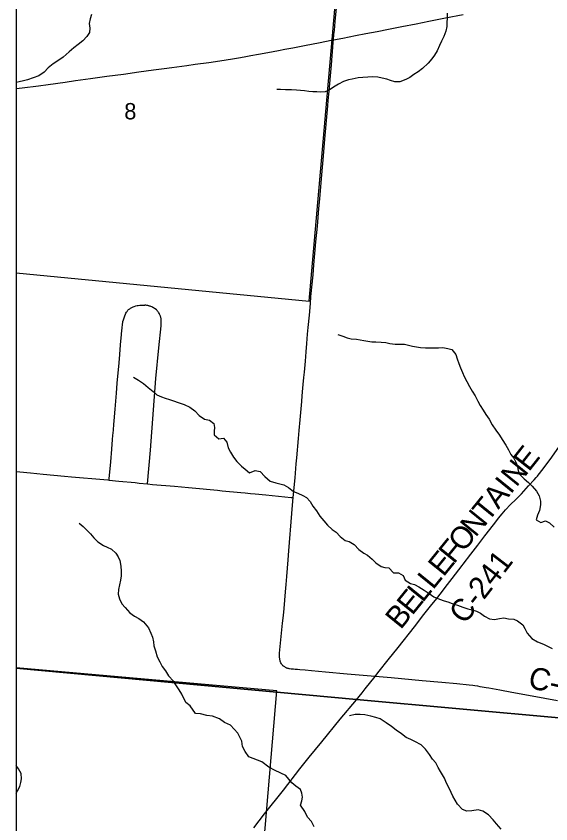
# Model space of a CAD drawing. Extents: x 0 to 1134, y 0 to 440.
# Drawn here: x 832.764 to 834.135, y 359.791 to 361.864 of the extents above; entities that cross this region are included whole.
import ezdxf

# ---------------------------------------------------------------- set-up
doc = ezdxf.new("R2010")
doc.units = 0
for name, color, linetype in [('GM_X_City_Street', 7, 'Continuous'), ('GM_X_County_Road', 7, 'Continuous'), ('GM_X_County_Road_Text', 7, 'Continuous'), ('GM_X_Major_River', 7, 'Continuous'), ('GM_X_Minor_River', 7, 'Continuous'), ('GM_X_Section_Text', 7, 'Continuous'), ('GM_X_Township_Road', 7, 'Continuous'), ('GM_X_Unincorporated', 7, 'Continuous'), ('GM_X_US_Route', 7, 'Continuous'), ('SH_Cut_Line', 7, 'Continuous')]:
    doc.layers.add(name, color=color, linetype=linetype)

msp = doc.modelspace()

# ---------------------------------------------------------------- linework, layer by layer
at = {"layer": 'GM_X_City_Street'}
msp.add_lwpolyline([(833.3731, 359.7814), (833.4007, 359.8173), (833.4491, 359.878), (833.4917, 359.9325), (833.5156, 359.9622), (833.5478, 360.0015), (833.5951, 360.0604), (833.6367, 360.11)], dxfattribs=at)
at = {"layer": 'GM_X_County_Road'}
for points in [[(833.5777, 361.8031), (833.5789, 361.8165), (833.5799, 361.8278), (833.5807, 361.838), (833.5818, 361.8505), (833.585, 361.8855), (833.5862, 361.9003), (833.5881, 361.9215), (833.5909, 361.9487), (833.5915, 361.955), (833.5926, 361.9659), (833.5949, 361.987), (833.5956, 361.9969)], [(833.4742, 360.6285), (833.4789, 360.6794), (833.482, 360.7149), (833.4834, 360.7309), (833.4877, 360.7798), (833.4897, 360.8006), (833.4921, 360.8278), (833.4936, 360.847), (833.4961, 360.8748), (833.4975, 360.8897), (833.4992, 360.9095), (833.5, 360.9187), (833.5016, 360.9367), (833.5029, 360.9503), (833.5055, 360.9787), (833.5076, 361.0029), (833.5093, 361.0239), (833.5113, 361.048), (833.5127, 361.0647), (833.5157, 361.0963), (833.5185, 361.1266), (833.5199, 361.1445), (833.5251, 361.2002), (833.5273, 361.2262), (833.5299, 361.2547), (833.5326, 361.2844), (833.5362, 361.3246), (833.5401, 361.3704), (833.5424, 361.3953), (833.5475, 361.4564), (833.5518, 361.5058), (833.5554, 361.548), (833.5627, 361.6335), (833.5639, 361.6472), (833.5662, 361.6714), (833.5698, 361.7104), (833.5725, 361.7388), (833.5771, 361.7959), (833.5777, 361.8031)], [(833.6843, 360.1694), (833.6915, 360.1786), (833.7214, 360.2164), (833.7293, 360.2263), (833.7436, 360.2443), (833.785, 360.2972), (833.8095, 360.3285), (833.8266, 360.3498), (833.8424, 360.3697), (833.8509, 360.3806), (833.8572, 360.3888), (833.8644, 360.3981), (833.8823, 360.4212), (833.8989, 360.4429), (833.908, 360.4547), (833.9102, 360.4577), (833.9298, 360.4834), (833.9474, 360.5066), (833.9661, 360.5307), (833.9782, 360.5464), (833.9937, 360.5667), (834.0009, 360.576), (834.01, 360.587), (834.0191, 360.5971), (834.0318, 360.6107), (834.0449, 360.6239), (834.0594, 360.6384), (834.0781, 360.6584), (834.0923, 360.674), (834.0977, 360.6801), (834.1009, 360.6839), (834.1027, 360.6861), (834.1062, 360.6906), (834.112, 360.6982), (834.133, 360.7264), (834.194, 360.813)], [(833.6843, 360.1694), (833.6125, 360.1756), (833.5574, 360.1808), (833.5213, 360.1842), (833.5052, 360.1858), (833.4912, 360.1869), (833.4857, 360.1874), (833.4796, 360.1878), (833.4752, 360.1881), (833.4723, 360.1883), (833.4689, 360.1887), (833.4652, 360.1892), (833.4637, 360.1895), (833.4621, 360.1899), (833.4606, 360.1903), (833.4591, 360.1908), (833.4575, 360.1913), (833.4562, 360.1918), (833.4545, 360.1926), (833.4537, 360.1931), (833.4524, 360.194), (833.4509, 360.195), (833.4496, 360.196), (833.4481, 360.1973), (833.4474, 360.1981), (833.4466, 360.199), (833.4454, 360.2007), (833.4444, 360.202), (833.4429, 360.2044), (833.4419, 360.2066), (833.441, 360.2088), (833.4405, 360.2106), (833.4401, 360.2123), (833.4399, 360.2132), (833.4397, 360.2144), (833.4396, 360.2154), (833.4393, 360.2178), (833.4392, 360.2198), (833.4392, 360.221), (833.4392, 360.2246), (833.4392, 360.227), (833.4394, 360.2298), (833.44, 360.2383), (833.4471, 360.3063), (833.4493, 360.3258), (833.4512, 360.344), (833.4548, 360.3867), (833.4565, 360.4052), (833.4581, 360.4263), (833.4616, 360.469), (833.4634, 360.4919), (833.4712, 360.5879), (833.4726, 360.6089), (833.4742, 360.6285)], [(833.6367, 360.11), (833.6435, 360.1185), (833.6509, 360.1278), (833.659, 360.1378), (833.6843, 360.1694)], [(834.1525, 360.1072), (834.0871, 360.1189), (834.0351, 360.1285), (834.0039, 360.1342), (833.976, 360.1394), (833.9695, 360.1406), (833.9536, 360.1434), (833.9481, 360.1443), (833.9401, 360.1456), (833.9347, 360.1464), (833.9259, 360.1475), (833.8939, 360.1507), (833.8555, 360.1542), (833.8047, 360.1586), (833.7254, 360.1661), (833.6843, 360.1694)]]:
    msp.add_lwpolyline(points, dxfattribs=at)
at = {"layer": 'GM_X_Major_River'}
for points in [[(832.7638, 362.2134), (832.7638, 361.2049), (833.5149, 361.1324), (833.604, 362.1454)], [(832.7638, 360.1917), (832.7638, 359.186), (833.3468, 359.1261), (833.4321, 360.1329)]]:
    msp.add_lwpolyline(points, close=True, dxfattribs=at)
at = {"layer": 'GM_X_Minor_River'}
for points in [[(832.9571, 361.8677), (832.9538, 361.8571), (832.9512, 361.8447), (832.9524, 361.8332), (832.9521, 361.8222), (832.945, 361.8114), (832.9345, 361.8006), (832.9228, 361.7914), (832.9115, 361.7826), (832.8999, 361.7726), (832.8847, 361.7585), (832.8711, 361.749), (832.8588, 361.7413), (832.8463, 361.731), (832.8354, 361.7202), (832.8219, 361.711), (832.8076, 361.7053), (832.793, 361.7003), (832.7823, 361.6976), (832.7712, 361.6952), (832.7638, 361.6939)], [(833.8693, 361.8712), (833.869, 361.8583), (833.8684, 361.8473), (833.8681, 361.8374), (833.8655, 361.8257), (833.8602, 361.8114), (833.8546, 361.7994), (833.8498, 361.7889), (833.8433, 361.7753), (833.8366, 361.7637), (833.8295, 361.754), (833.8201, 361.7436), (833.8057, 361.7299), (833.7944, 361.7207), (833.7836, 361.7138), (833.7735, 361.7068), (833.7631, 361.701), (833.7477, 361.6956), (833.7348, 361.6956), (833.7242, 361.6985), (833.7144, 361.7018), (833.7027, 361.7051), (833.6909, 361.7073), (833.6765, 361.7081), (833.6658, 361.7072), (833.6532, 361.7064), (833.641, 361.7055), (833.6254, 361.7025), (833.6158, 361.7005), (833.6032, 361.6966), (833.5904, 361.6893), (833.5773, 361.6813), (833.5668, 361.6743), (833.5561, 361.67), (833.5442, 361.6692), (833.5347, 361.6694), (833.5245, 361.6701), (833.5146, 361.6707), (833.5036, 361.6725), (833.493, 361.6735), (833.4831, 361.6741), (833.4702, 361.6748), (833.4546, 361.6752), (833.442, 361.6755), (833.4325, 361.6754)], [(833.5888, 361.0467), (833.6013, 361.0426), (833.613, 361.0389), (833.6228, 361.0363), (833.6365, 361.0348), (833.6463, 361.0335), (833.6558, 361.0317), (833.6656, 361.0299), (833.6759, 361.0285), (833.6861, 361.0279), (833.6998, 361.0276), (833.712, 361.0265), (833.7222, 361.0239), (833.7355, 361.0221), (833.745, 361.0222), (833.7598, 361.0219), (833.7696, 361.0193), (833.7799, 361.0168), (833.7905, 361.015), (833.8007, 361.0136), (833.8132, 361.0125), (833.8231, 361.0131), (833.8372, 361.0131), (833.8467, 361.0132), (833.8582, 361.0133), (833.8711, 361.0115), (833.8809, 361.0089), (833.8912, 360.9958), (833.8951, 360.9846), (833.899, 360.9724), (833.9029, 360.9616), (833.9087, 360.9493), (833.913, 360.9393), (833.9195, 360.9263), (833.9264, 360.9135), (833.9334, 360.902), (833.9407, 360.8896), (833.948, 360.8757), (833.9538, 360.865), (833.9611, 360.8526), (833.9684, 360.8414), (833.9769, 360.8302), (833.9849, 360.8155), (833.994, 360.8012), (834.0032, 360.7888), (834.0106, 360.7776), (834.0194, 360.7634), (834.0263, 360.751), (834.0321, 360.7395), (834.0398, 360.7294), (834.0464, 360.7178), (834.0496, 360.7079), (834.0512, 360.6983), (834.0548, 360.6884), (834.0663, 360.6763), (834.0778, 360.6676), (834.0875, 360.6579), (834.0978, 360.6451), (834.1051, 360.6327), (834.1086, 360.6197), (834.1088, 360.6102), (834.1057, 360.5955), (834.1009, 360.5838), (834.0971, 360.5718), (834.1092, 360.565), (834.1214, 360.5689), (834.1312, 360.5637), (834.1431, 360.5524)], [(833.0651, 360.9377), (833.0778, 360.9298), (833.0906, 360.9211), (833.1021, 360.9114), (833.1148, 360.9012), (833.1245, 360.8926), (833.1362, 360.8873), (833.1463, 360.8837), (833.1573, 360.88), (833.1671, 360.8767), (833.1795, 360.8726), (833.195, 360.8676), (833.2093, 360.8604), (833.2216, 360.851), (833.2335, 360.8389), (833.2466, 360.8299), (833.2595, 360.8269), (833.2707, 360.819), (833.2723, 360.8083), (833.2717, 360.7988), (833.2715, 360.7893), (833.2838, 360.7795), (833.2956, 360.7808), (833.3041, 360.7707), (833.3075, 360.7561), (833.3137, 360.745), (833.321, 360.7319), (833.3299, 360.721), (833.3414, 360.7093), (833.3515, 360.7011), (833.3623, 360.6925), (833.3769, 360.6978), (833.3898, 360.6959), (833.4016, 360.6823), (833.4154, 360.671), (833.4301, 360.6664), (833.4403, 360.6643), (833.4502, 360.661), (833.4622, 360.6546), (833.4752, 360.644), (833.4858, 360.6403), (833.499, 360.6339), (833.5087, 360.6284), (833.5176, 360.6186), (833.5249, 360.6063), (833.5337, 360.5943), (833.5422, 360.5808), (833.5529, 360.5687), (833.5621, 360.5575), (833.5744, 360.5469), (833.5841, 360.5402), (833.5945, 360.5289), (833.6076, 360.5183), (833.6178, 360.5162), (833.6309, 360.5082), (833.6424, 360.4954), (833.6551, 360.4863), (833.6649, 360.4808), (833.6764, 360.471), (833.6861, 360.4612), (833.6995, 360.4522), (833.7097, 360.4496), (833.7196, 360.4482), (833.7315, 360.4354), (833.744, 360.4351), (833.7564, 360.4283), (833.7618, 360.4164), (833.7753, 360.4085), (833.7851, 360.4055), (833.7968, 360.3995), (833.8103, 360.3908), (833.8226, 360.3822), (833.8353, 360.3743), (833.8451, 360.3698), (833.8587, 360.3645), (833.8734, 360.36), (833.8836, 360.3563), (833.8957, 360.3522), (833.9096, 360.3477), (833.9217, 360.3432), (833.9331, 360.3406), (833.9444, 360.3373), (833.9545, 360.3321), (833.965, 360.3246), (833.9774, 360.3171), (833.9907, 360.316), (834.0033, 360.318), (834.0144, 360.32), (834.0265, 360.3178), (834.0402, 360.3163), (834.0499, 360.3122), (834.0634, 360.3024), (834.0685, 360.2928), (834.0746, 360.2804), (834.0865, 360.2668), (834.1011, 360.2589), (834.1162, 360.2524), (834.1263, 360.2472), (834.1384, 360.2416)], [(832.9252, 360.5631), (832.936, 360.5548), (832.9449, 360.5447), (832.9546, 360.5354), (832.9631, 360.5257), (832.9731, 360.5148), (832.9877, 360.5053), (832.9975, 360.5016), (833.0084, 360.4964), (833.0196, 360.4863), (833.0254, 360.4766), (833.0298, 360.467), (833.0324, 360.4529), (833.0333, 360.4395), (833.033, 360.4278), (833.0315, 360.4164), (833.0264, 360.393), (833.0257, 360.3812), (833.0284, 360.3686), (833.035, 360.3559), (833.0431, 360.3462), (833.0549, 360.3326), (833.0677, 360.3243), (833.0786, 360.3183), (833.0905, 360.3097), (833.1034, 360.2942), (833.1092, 360.2811), (833.1131, 360.2707), (833.1159, 360.2581), (833.1172, 360.2486), (833.121, 360.2352), (833.1252, 360.2199), (833.1321, 360.2068), (833.1386, 360.1949), (833.1464, 360.1844), (833.1544, 360.1709), (833.1672, 360.1579)], [(833.5283, 359.7835), (833.5208, 359.7972), (833.511, 359.8083), (833.504, 359.8231), (833.4931, 359.8391), (833.4966, 359.8509), (833.4978, 359.8603), (833.4968, 359.8706), (833.4931, 359.8793), (833.4814, 359.8885), (833.4712, 359.8969), (833.4557, 359.9153), (833.4277, 359.928), (833.4122, 359.9368), (833.394, 359.9502), (833.3603, 359.9637), (833.3509, 359.977), (833.3446, 359.9903), (833.3424, 360.0032), (833.3372, 360.0135), (833.3323, 360.0238), (833.3131, 360.0444), (833.298, 360.0513), (833.2851, 360.0605), (833.2677, 360.0675), (833.2532, 360.0698), (833.2365, 360.0737), (833.224, 360.0746), (833.2097, 360.094), (833.1988, 360.1032), (833.1883, 360.1241), (833.1816, 360.1352), (833.1667, 360.1584)], [(834.0072, 359.7779), (833.9957, 359.7918), (833.9868, 359.8015), (833.9749, 359.8143), (833.9606, 359.8241), (833.9485, 359.827), (833.9321, 359.8251), (833.9192, 359.8238), (833.9083, 359.8286), (833.896, 359.8422), (833.8893, 359.8522), (833.8835, 359.8622), (833.8795, 359.8722), (833.874, 359.883), (833.8678, 359.896), (833.8627, 359.9083), (833.8524, 359.9256), (833.8462, 359.9357), (833.8399, 359.9476), (833.8314, 359.9573), (833.824, 359.9692), (833.8133, 359.9835), (833.8025, 359.994), (833.7863, 360.0027), (833.7758, 360.0075), (833.7641, 360.0131), (833.7521, 360.0225), (833.7386, 360.0315), (833.7266, 360.0412), (833.7131, 360.0507), (833.697, 360.0605), (833.6864, 360.0641), (833.6732, 360.0678), (833.6584, 360.0708), (833.6459, 360.0718), (833.633, 360.0717), (833.6188, 360.0682)], [(832.7638, 359.8698), (832.7674, 359.8763), (832.7734, 359.8876), (832.7762, 359.8975), (832.7776, 359.907), (832.7763, 359.9207), (832.7694, 359.933), (832.7638, 359.941)]]:
    msp.add_lwpolyline(points, dxfattribs=at)
at = {"layer": 'GM_X_Township_Road'}
for points in [[(833.0024, 360.6735), (833.0027, 360.6769), (833.0065, 360.7201), (833.009, 360.7527), (833.0111, 360.7776), (833.012, 360.7881), (833.0132, 360.8019), (833.0146, 360.817), (833.0152, 360.8245), (833.0162, 360.836), (833.0176, 360.8554), (833.0208, 360.8961), (833.0228, 360.9225), (833.0276, 360.9747), (833.0295, 360.9955), (833.0316, 361.0204), (833.0339, 361.0471), (833.0349, 361.0578), (833.0353, 361.0624), (833.0357, 361.0661), (833.0364, 361.0713), (833.0369, 361.0756), (833.0371, 361.0771), (833.0378, 361.0806), (833.0387, 361.0844), (833.0404, 361.09), (833.0423, 361.0953), (833.0443, 361.0993), (833.0454, 361.1015), (833.0469, 361.104), (833.0484, 361.1062), (833.0506, 361.1091), (833.0522, 361.1108), (833.0539, 361.1123), (833.055, 361.1133), (833.0563, 361.1142), (833.0574, 361.1149), (833.0591, 361.1159), (833.0606, 361.1167), (833.0623, 361.1174), (833.0638, 361.1181), (833.0667, 361.1192), (833.0705, 361.1203), (833.0738, 361.1211), (833.0767, 361.1217), (833.0811, 361.1222), (833.0847, 361.1224), (833.0877, 361.1225), (833.0905, 361.1225), (833.0941, 361.1223)], [(833.1009, 360.6638), (833.108, 360.7503), (833.1223, 360.9339), (833.1299, 361.0131), (833.1353, 361.0691), (833.1356, 361.0723), (833.1358, 361.075), (833.1359, 361.0768), (833.1359, 361.0788), (833.1359, 361.08), (833.1358, 361.0824), (833.1358, 361.0837), (833.1356, 361.0862), (833.1354, 361.0877), (833.1351, 361.0895), (833.1347, 361.0915), (833.1341, 361.0935), (833.1339, 361.0942), (833.1332, 361.0961), (833.1326, 361.0976), (833.1318, 361.0992), (833.1311, 361.1004), (833.1299, 361.1023), (833.1292, 361.1035), (833.1278, 361.1053), (833.1266, 361.1067), (833.1251, 361.1084), (833.1233, 361.11), (833.1203, 361.1126), (833.1184, 361.1139), (833.1164, 361.1152), (833.1139, 361.1166), (833.1118, 361.1177), (833.1094, 361.1188), (833.1076, 361.1195), (833.1058, 361.12), (833.104, 361.1205), (833.1029, 361.1208), (833.1017, 361.1211), (833.1006, 361.1213), (833.0986, 361.1216), (833.0966, 361.122), (833.0941, 361.1223)], [(832.7638, 360.6952), (832.7735, 360.6944), (832.8007, 360.6918), (832.8331, 360.6888), (832.8874, 360.6838), (832.906, 360.682), (832.9161, 360.6811), (832.9266, 360.6802), (832.9678, 360.6767), (832.9987, 360.6739), (833.0024, 360.6735)], [(833.0024, 360.6735), (833.0275, 360.6711), (833.0691, 360.6669), (833.0795, 360.6659), (833.1009, 360.6638)], [(833.1009, 360.6638), (833.1135, 360.6626), (833.1703, 360.6576), (833.2055, 360.6544), (833.2152, 360.6535), (833.2801, 360.6473), (833.292, 360.6462), (833.3398, 360.6417), (833.3508, 360.6407), (833.3649, 360.6393), (833.377, 360.6381), (833.404, 360.6354), (833.4687, 360.6291), (833.4742, 360.6285)]]:
    msp.add_lwpolyline(points, dxfattribs=at)
at = {"layer": 'GM_X_Unincorporated'}
for points in [[(832.7638, 366.2539), (832.7638, 360.1912), (833.6365, 360.1106), (834.4289, 360.039), (834.5402, 361.279), (834.5417, 361.3013), (834.6028, 361.9945)], [(834.3527, 359.1244), (834.4188, 359.8449), (834.4289, 360.039), (833.6365, 360.1106), (832.7638, 360.1912), (832.7638, 357.1653)]]:
    msp.add_lwpolyline(points, dxfattribs=at)
at = {"layer": 'GM_X_US_Route'}
msp.add_lwpolyline([(832.7638, 361.6779), (832.779, 361.68), (832.8209, 361.6854), (832.8461, 361.6888), (832.8892, 361.6948), (832.9162, 361.6985), (832.9544, 361.7038), (832.9962, 361.7095), (833.0392, 361.7153), (833.0786, 361.7207), (833.116, 361.7258), (833.1431, 361.7294), (833.1634, 361.7323), (833.2015, 361.7376), (833.2225, 361.7404), (833.2575, 361.7451), (833.2864, 361.7493), (833.3024, 361.7517), (833.3183, 361.7542), (833.334, 361.7568), (833.3483, 361.7593), (833.366, 361.7626), (833.385, 361.7662), (833.4094, 361.7708), (833.4362, 361.776), (833.4527, 361.7791), (833.4735, 361.7829), (833.5033, 361.7886), (833.5431, 361.7966), (833.5715, 361.8019), (833.5777, 361.8031), (833.6014, 361.8078), (833.6338, 361.814), (833.6606, 361.8193), (833.6897, 361.8249), (833.7185, 361.8305), (833.7527, 361.8372), (833.7897, 361.8444), (833.8222, 361.8508), (833.8648, 361.8592), (833.9099, 361.868)], dxfattribs=at)
at = {"layer": 'SH_Cut_Line'}
for points in [[(832.7638, 369.3181), (832.7638, 360.1912), (833.6365, 360.1106), (834.4289, 360.039), (834.5402, 361.279), (834.5417, 361.3013), (834.6028, 361.9945)], [(834.3527, 359.1244), (834.4188, 359.8449), (834.4289, 360.039), (833.6365, 360.1106), (832.7638, 360.1912), (832.7638, 357.1653)]]:
    msp.add_lwpolyline(points, dxfattribs=at)

# ---------------------------------------------------------------- texts
at = {"layer": 'GM_X_County_Road_Text'}
for s, height, rotation, p in [('E', 0.0568, 51.6537, (834.0785, 360.693)), ('N', 0.0568, 50.9736, (834.0465, 360.6536)), ('I', 0.0568, 50.9548, (834.0318, 360.6354)), ('A', 0.0568, 50.9492, (834.0003, 360.5966)), ('T', 0.0568, 50.9486, (833.9735, 360.5636)), ('N', 0.0568, 50.9493, (833.942, 360.5248)), ('O', 0.0568, 50.9496, (833.9105, 360.4859)), ('F', 0.0568, 50.9491, (833.8864, 360.4562)), ('E', 0.0568, 50.9486, (833.8596, 360.4232)), ('C-241', 0.05682, 52.4146, (833.9143, 360.3009)), ('L', 0.0568, 50.9514, (833.8328, 360.3902)), ('E', 0.0568, 50.9486, (833.7793, 360.3242)), ('L', 0.0568, 50.9486, (833.8061, 360.3572)), ('B', 0.0568, 50.9483, (833.7499, 360.2879)), ('C-177', 0.05682, 347.0833, (834.074, 360.1413))]:
    msp.add_text(s, height=height, rotation=rotation, dxfattribs=at).set_placement(p)
at = {"layer": 'GM_X_Section_Text'}
msp.add_text('8', height=0.0419, rotation=0, dxfattribs=at).set_placement((833.041, 361.599))

doc.saveas('drawing.dxf')
